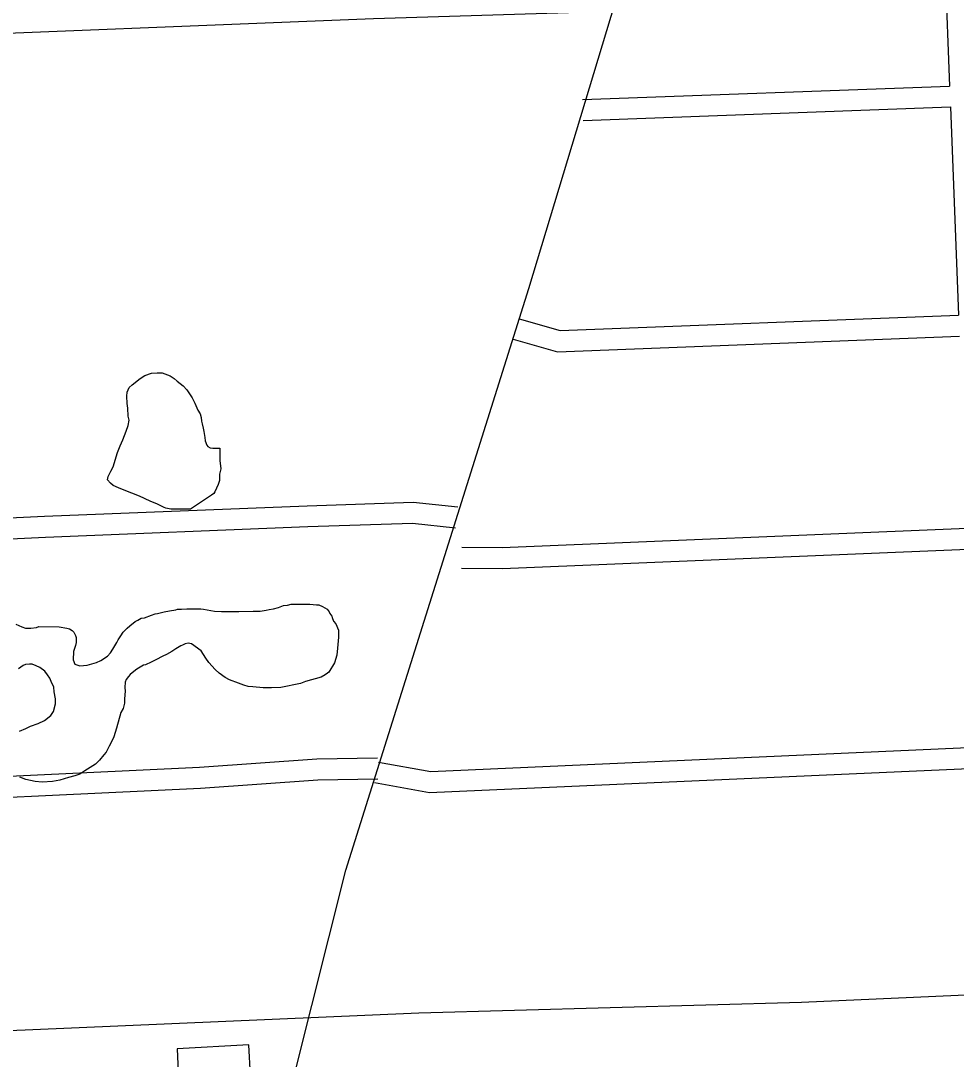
# Model space of a CAD drawing. Extents: x 3313447 to 3351316, y 703786 to 729172.
# Drawn here: x 3336422 to 3337761, y 724670 to 726156 of the extents above; entities that cross this region are included whole.
import ezdxf

# ---------------------------------------------------------------- set-up
doc = ezdxf.new("R2010")
doc.units = 0
for name, color, linetype in [('V-BLDG-OTLN', 7, 'Continuous'), ('V-ROAD-CNTR', 7, 'Continuous'), ('V-SITE-VEGE', 7, 'Continuous')]:
    doc.layers.add(name, color=color, linetype=linetype)

msp = doc.modelspace()

# ---------------------------------------------------------------- linework, layer by layer
at = {"layer": 'V-BLDG-OTLN'}
msp.add_lwpolyline([(3336648.1, 724641.1), (3336750.7, 724646.5), (3336748.4, 724690), (3336645.8, 724684.5)], close=True, dxfattribs=at)
at = {"layer": 'V-ROAD-CNTR'}
for points in [[(3335217.4, 719381.5), (3335318.8, 719725.4), (3335468, 720221.3), (3335685.1, 720939.9), (3335834, 721435), (3336029.6, 722078.9), (3336282.6, 722901.3), (3336553.4, 723803.4), (3336653.5, 724128.8), (3336790.1, 724572.4), (3336814.3, 724649.8), (3336887.2, 724940.5), (3337149.4, 725773.2), (3337398.6, 726599.2), (3337635.1, 727381.4), (3337635.6, 727383)], [(3337738.5, 726389.5), (3337751.3, 726062.9)], [(3336109.7, 726126.9), (3336211.5, 726131.1), (3336926.9, 726159.7), (3337221.6, 726168.6), (3337274.9, 726171.5)], [(3337225.9, 726043.5), (3337751.3, 726062.9)], [(3337227, 726013.5), (3337752.5, 726032.9)], [(3337752.5, 726032.9), (3337764.2, 725734.7)], [(3337135.2, 725729.4), (3337193.8, 725712.7), (3337764.2, 725734.7)], [(3337127, 725700.6), (3337190.1, 725682.5), (3337765.4, 725704.7)], [(3337047.7, 725459.8), (3336983.7, 725466.9), (3336832.1, 725461.6), (3336456.2, 725446.8), (3336106.2, 725429.9), (3335915.1, 725413.4)], [(3337044.4, 725430), (3336982.6, 725436.8), (3336833.2, 725431.6), (3336457.5, 725416.8), (3336108.2, 725400), (3335913.7, 725383.2)], [(3337776.2, 725429.6), (3337111.2, 725401.9), (3337053.1, 725402.4)], [(3337777.4, 725399.6), (3337111.7, 725371.9), (3337052.8, 725372.4)], [(3336933.9, 725095.1), (3337009, 725081.5), (3337788.5, 725116.4)], [(3335824.6, 725061.5), (3336174, 725063.8), (3336677.8, 725087.6), (3336846, 725099.6), (3336932.8, 725101)], [(3336928.6, 725065.6), (3337006.9, 725051.4), (3337789.7, 725086.5)], [(3335815.5, 725031.5), (3336174.8, 725033.8), (3336679.5, 725057.7), (3336847.3, 725069.6), (3336933.3, 725071)], [(3334347.4, 724551.5), (3334699, 724588.1), (3334907.4, 724606.5), (3335212.3, 724637.6), (3335626.6, 724673.5), (3335748.4, 724684.9), (3336428.6, 724711.5), (3336991.6, 724736.2), (3337539.5, 724751.5), (3338244.2, 724783), (3339033.1, 724816.5), (3339764.1, 724841.7), (3340457.5, 724867.8), (3341305, 724902.4), (3341963.8, 724931.6), (3342675.6, 724948.7), (3344076.7, 724982.8), (3345409.5, 725011.4)]]:
    msp.add_lwpolyline(points, dxfattribs=at)
at = {"layer": 'V-SITE-VEGE'}
msp.add_lwpolyline([(3336665.1, 725457.3), (3336648.1, 725456.9), (3336637.1, 725456.9), (3336629.9, 725458.6), (3336627.2, 725459.7), (3336617.9, 725464.1), (3336607.5, 725468.5), (3336592.1, 725475.7), (3336581.2, 725480.1), (3336568, 725485.1), (3336562, 725487.9), (3336554.3, 725491.2), (3336550.5, 725494.5), (3336546.1, 725498.9), (3336547.2, 725503.9), (3336551.1, 725511.5), (3336554.4, 725517.6), (3336560.5, 725538.4), (3336564.4, 725547.7), (3336568.2, 725556.5), (3336573.2, 725568.6), (3336576, 725576.8), (3336577.1, 725584.5), (3336576, 725590.5), (3336575.5, 725601.5), (3336574.5, 725608.6), (3336573.9, 725619.1), (3336574.5, 725624.5), (3336577.3, 725631.1), (3336581.7, 725634.9), (3336593.2, 725644.2), (3336599.9, 725648.6), (3336609.2, 725651.9), (3336617.4, 725652.4), (3336624.6, 725652.4), (3336632.2, 725649.6), (3336636.1, 725647.9), (3336641.6, 725644.1), (3336645.9, 725640.2), (3336654.7, 725633.6), (3336659.6, 725628.1), (3336667.3, 725616.5), (3336671.1, 725608.8), (3336675.4, 725598.9), (3336678.7, 725593.4), (3336680.3, 725588.5), (3336680.9, 725583), (3336682, 725579.2), (3336683, 725573.1), (3336684.1, 725568.2), (3336685.7, 725559.9), (3336686.3, 725555), (3336688.4, 725548.9), (3336690.1, 725546.7), (3336693.4, 725545.1), (3336697.2, 725544.5), (3336707.1, 725544.5), (3336707, 725526.9), (3336708.6, 725514.8), (3336706.4, 725507.2), (3336706.4, 725498.4), (3336704.7, 725492.3), (3336699.7, 725481.9), (3336698.6, 725479.7), (3336695.3, 725477)], close=True, dxfattribs=at)
for points in [[(3336415.3, 725292.4), (3336423.5, 725288.5), (3336429, 725286.9), (3336436.7, 725286.8), (3336444.9, 725287.9), (3336448.2, 725289), (3336477.3, 725288.9), (3336488.3, 725286.7), (3336492.1, 725285.6), (3336495.9, 725283.4), (3336498.1, 725281.1), (3336500.3, 725276.2), (3336501.4, 725273.5), (3336501.4, 725266.3), (3336500.3, 725261.9), (3336497.5, 725253.2), (3336497.4, 725241.6), (3336499.6, 725235), (3336506.7, 725232.8), (3336517.2, 725233.9), (3336530.4, 725237.7), (3336537, 725240.4), (3336546.3, 725246.9), (3336550.7, 725251.3), (3336554, 725256.8), (3336556.8, 725261.7), (3336559.6, 725266.1), (3336561.8, 725270), (3336565.6, 725276), (3336568.9, 725280.9), (3336574.5, 725286.9), (3336578.3, 725290.2), (3336586, 725296.2), (3336589.9, 725298.4), (3336594.3, 725301.1), (3336599.2, 725301.7), (3336609.1, 725305.5), (3336614.6, 725307.1), (3336617.9, 725307.6), (3336627.2, 725310.3), (3336634.9, 725311.4), (3336644.3, 725313), (3336646.5, 725314.1), (3336652, 725314.1), (3336659.6, 725314.6), (3336680, 725314.6), (3336683.8, 725314), (3336699.2, 725311.2), (3336709.6, 725310.6), (3336734.3, 725310.5), (3336754.6, 725311), (3336765, 725311), (3336773.3, 725312.6), (3336777.7, 725313.7), (3336783.7, 725314.2), (3336790.8, 725316.4), (3336798, 725319.1), (3336804, 725319.6), (3336809, 725321.3), (3336835.9, 725321.2), (3336845.2, 725320), (3336848.5, 725320), (3336854, 725317.8), (3336860.6, 725313.9), (3336863.3, 725310.1), (3336864.4, 725307.9), (3336867.1, 725304), (3336867.7, 725301.8), (3336869.8, 725296.9), (3336873.1, 725293), (3336876.9, 725283.7), (3336876.9, 725273.8), (3336875.2, 725257.9), (3336874.6, 725248), (3336871.3, 725237), (3336863, 725223.9), (3336861.3, 725222.3), (3336858, 725220.1), (3336852, 725216.8), (3336829.5, 725210.3), (3336822.3, 725207.6), (3336794.3, 725201.6)], [(3336794.3, 725201.6), (3336781.1, 725201.1), (3336769, 725201.2), (3336754.2, 725202.9), (3336747.6, 725203.4), (3336741.6, 725205.1), (3336733.9, 725207.9), (3336720.8, 725212.9), (3336714.7, 725216.2), (3336706, 725222.2), (3336700.5, 725227.8), (3336691.2, 725237.7), (3336686.8, 725243.7), (3336683.6, 725249.2), (3336680.3, 725254.2), (3336666.6, 725264.1), (3336661.7, 725265.2), (3336657.3, 725264.1), (3336653.4, 725262.5), (3336651.2, 725261.4), (3336644.1, 725257), (3336638.6, 725253.2), (3336630.9, 725248.9), (3336625.4, 725246.7), (3336615.5, 725241.2), (3336608.9, 725237.9), (3336600.6, 725234.1), (3336597.9, 725233.6), (3336588.5, 725228.1), (3336584.1, 725224.9), (3336578.6, 725220.5), (3336576.4, 725217.7), (3336573.1, 725213.4), (3336571.4, 725209.5), (3336570.9, 725201.8), (3336571.4, 725196.4), (3336570.8, 725185.4), (3336570.8, 725179.3), (3336568.6, 725171.7), (3336565.3, 725166.2), (3336559.1, 725143.7), (3336555.3, 725131.1), (3336552.5, 725125.1), (3336548.6, 725117.9), (3336544.2, 725109.2), (3336540.9, 725105.3), (3336534.8, 725097.7), (3336529.3, 725092.2), (3336513.9, 725082.4), (3336506.8, 725077.5), (3336499.6, 725075.3), (3336490.3, 725073.1), (3336478.2, 725069.3), (3336467.7, 725067.2), (3336452.9, 725066.1), (3336443, 725067.2), (3336429.3, 725070), (3336421.1, 725073.4)], [(3336420.2, 725139.2), (3336429.6, 725143), (3336436.2, 725146.3), (3336447.2, 725150.1), (3336456, 725154.5), (3336465.3, 725161.6), (3336469.2, 725167.6), (3336472, 725178.6), (3336472, 725185.7), (3336469.8, 725195.6), (3336469.3, 725202.2), (3336465.5, 725210.4), (3336463.9, 725215.4), (3336460.6, 725219.8), (3336456.8, 725225.3), (3336449.6, 725230.3), (3336444.2, 725233), (3336438.7, 725235.2), (3336434.8, 725235.3), (3336428.8, 725234.7), (3336425.5, 725233.1), (3336418.9, 725228.7)]]:
    msp.add_lwpolyline(points, dxfattribs=at)

doc.saveas('drawing.dxf')
